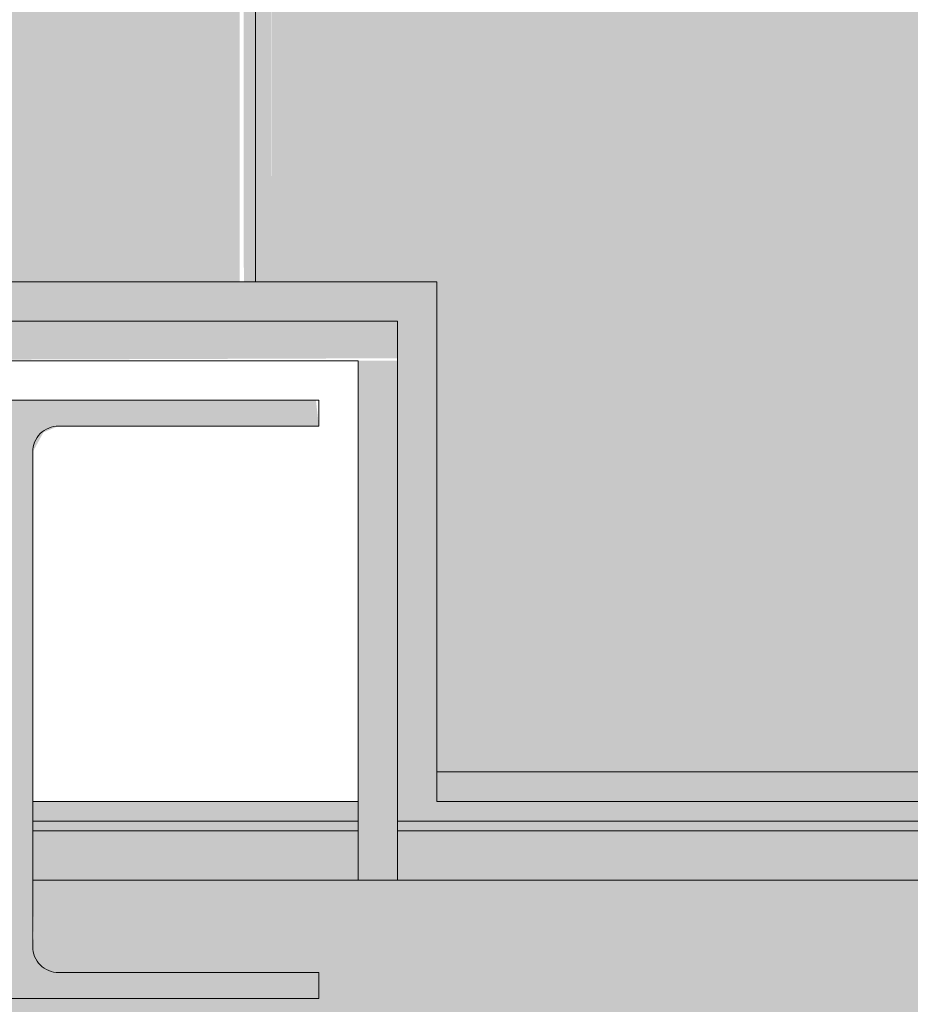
# Model space of a CAD drawing. Header units: millimetres. Extents: x 5980700 to 6194397, y -12939 to 2351883.
# Tile 416 of 587: x 6089586 to 6089813, y 1912 to 2162. Entities that reach past the tile are written whole.
import ezdxf

# ---------------------------------------------------------------- set-up
doc = ezdxf.new("R2010")
doc.units = ezdxf.units.MM
for name, color, linetype, lineweight in [('A-WALL', 113, 'Continuous', 18), ('A-WALL-PATT', 111, 'Continuous', 25), ('S-COLS', 52, 'Continuous', 9), ('S-STRS', 31, 'Continuous', 9)]:
    doc.layers.add(name, color=color, linetype=linetype, lineweight=lineweight)

# ---------------------------------------------------------------- blocks, each defined once
blk = doc.blocks.new('_ARQPWR_Pilar perfil I - _TP75-4283044-PLANTA DE CAIMENTO DE PISOS - 1 PAV_')
at = {"layer": 'S-COLS', "lineweight": 5}
blk.add_hatch(color=256, dxfattribs=at).paths.add_polyline_path([(-55.90914001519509, 76.00000000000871), (-75.99999999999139, 76.00000000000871), (-75.99999999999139, 69.40000000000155), (-9.900000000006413, 69.40000000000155), (-5.233095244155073, 67.46690475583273), (-3.299999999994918, 59.97499388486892), (-3.299999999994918, -62.79999999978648), (-6.054153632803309, -67.80699827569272), (-9.89999999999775, -69.39999999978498), (-75.99999999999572, -69.39999999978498), (-75.24844276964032, -75.99999999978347), (75.999999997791, -75.99999999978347), (76.00000000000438, -69.39999999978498), (9.899999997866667, -69.39999999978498), (5.23309524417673, -67.46690475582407), (3.300000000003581, -62.20082530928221), (3.300000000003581, 62.80000000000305), (6.054153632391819, 67.80699827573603), (9.90000000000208, 69.40000000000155), (76.00000000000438, 69.40000000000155), (76.00000000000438, 76.00000000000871), (16.66951026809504, 76.00000000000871)])
at = {"layer": 'S-COLS', "color": 90, "lineweight": 5}
for p, q in [((75.99999999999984, 76.00000000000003), (-76.00000000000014, 76.00000000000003)), ((-76.00000000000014, 76.00000000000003), (-76.00000000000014, 69.40000000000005)), ((75.99999999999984, 69.40000000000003), (75.99999999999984, 76.00000000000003)), ((-76.00000000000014, 69.40000000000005), (-9.90000000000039, 69.40000000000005)), ((9.899999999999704, 69.40000000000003), (75.99999999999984, 69.40000000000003)), ((-3.300000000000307, 62.80000000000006), (-3.300000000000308, -62.79999999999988)), ((3.299999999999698, -62.79999999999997), (3.299999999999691, 62.8)), ((-9.900000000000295, -69.39999999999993), (-76.00000000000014, -69.39999999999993)), ((-76.00000000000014, -69.39999999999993), (-76.00000000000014, -75.99999999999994)), ((75.99999999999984, -69.39999999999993), (9.899999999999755, -69.39999999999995)), ((75.99999999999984, -75.99999999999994), (75.99999999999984, -69.39999999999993)), ((-76.00000000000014, -75.99999999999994), (75.99999999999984, -75.99999999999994))]:
    blk.add_line(p, q, dxfattribs=at)
for centre, radius, start, end in [((-9.900000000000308, 62.80000000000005), 6.600000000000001, 3.88027671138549e-13, 90.00000000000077), ((9.899999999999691, 62.80000000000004), 6.599999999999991, 90.0000000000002, 180.0000000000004), ((-9.900000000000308, -62.79999999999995), 6.599999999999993, 270.0000000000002, 6.997220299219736e-13), ((9.899999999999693, -62.79999999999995), 6.6, 180.0000000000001, 270.0000000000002)]:
    blk.add_arc(centre, radius, start, end, dxfattribs=at)
blk = doc.blocks.new('FX-PNC-PILAR-TP3 - FX-PNC-PILAR-TP01-4319920-PLANTA DE CAIMENTO DE PISOS - 1 PAV_')
at = {"layer": 'A-WALL-PATT', "lineweight": 5}
h = blk.add_hatch(dxfattribs=at)
h.set_pattern_fill('FP_108', color=135, style=0, pattern_type=2)
h.set_pattern_definition([(49.99999999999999, (2e-05, -3e-05), (364.3679291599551, -31.87829433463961), [38.1, -419.1]), (355, (2e-05, -3e-05), (-70.48585119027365, 382.1133031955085), [30.48, -335.28]), (100.451, (30.364, -2.657), (293.8850033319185, 350.2333756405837), [32.38, -356.18]), (46.184, (2e-05, 101.6), (542.1584806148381, -84.08582678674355), [57.15, -628.65]), (96.636, (45.18, 94.59299999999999), (474.8048986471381, 494.8554198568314), [48.57, -534.27]), (351.184, (2e-05, 101.6), (474.8101998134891, 494.8500824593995), [45.72, -502.92]), (21, (50.8, 76.2), (303.2284677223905, -204.530461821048), [38.1, -419.1]), (326, (50.8, 76.2), (123.6038908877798, 368.3760440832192), [30.48, -335.28]), (71.45100000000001, (76.069, 59.15600000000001), (426.8341253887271, 163.8427355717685), [32.38, -356.18]), (37.50000000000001, (2e-05, -3e-05), (6.176645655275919, 169.1101515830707), [16.764, -314.452, 16.764, -323.596, -336.55]), (37.50000000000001, (2e-05, -3e-05), (6.176645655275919, 169.1101515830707), [-671.576, 16.764, -319.786]), (7.499999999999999, (2e-05, -3e-05), (133.63887623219, 200.3614940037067), [16.764, -177.292, 16.764, -306.832, -128.27]), (7.499999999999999, (2e-05, -3e-05), (133.63887623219, 200.3614940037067), [-517.6519999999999, 16.764, -111.506]), (327.5, (-113.284, -3e-05), (271.1818188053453, -11.45836264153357), [16.764, -110.236, 16.764, -379.476, -525.78]), (327.5, (-113.284, -3e-05), (271.1818188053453, -11.45836264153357), [-523.24, 16.764, -509.016]), (317.5, (-164.084, -3e-05), (296.2585102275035, 50.85284694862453), [16.764, -148.336, 16.764, -246.38, -373.38]), (317.5, (-164.084, -3e-05), (296.2585102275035, 50.85284694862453), [-428.244, 16.764, -356.616])])
h.paths.add_polyline_path([(-2675.316646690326, 1963.640514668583), (-2592.616646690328, 1963.640514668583), (-2592.616646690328, 2075.55817822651), (-2764.616646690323, 2075.55817822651), (-2764.616646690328, 1963.640514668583), (-2681.916646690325, 1963.640514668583), (-2682.317003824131, 2053.324725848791), (-2683.849741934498, 2057.025082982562), (-2688.516646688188, 2058.958178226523), (-2754.616646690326, 2058.958178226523), (-2753.86508945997, 2065.558178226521), (-2602.616646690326, 2065.558178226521), (-2602.616646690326, 2058.958178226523), (-2668.716646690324, 2058.958178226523), (-2673.383551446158, 2057.025082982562), (-2675.316646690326, 2052.358178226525), (-2675.316646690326, 1971.14051466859)])
at = {"layer": 'A-WALL', "color": 130, "lineweight": 9}
for p, q in [((-2592.616646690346, 2075.558178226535), (-2764.616646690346, 2075.558178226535)), ((-2592.616646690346, 1963.640514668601), (-2592.616646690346, 2075.558178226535))]:
    blk.add_line(p, q, dxfattribs=at)
at = {"layer": 'A-WALL', "color": 250, "lineweight": 5}
blk.add_line((-2675.316646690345, 1963.640514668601), (-2592.616646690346, 1963.640514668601), dxfattribs=at)
blk = doc.blocks.new('FX_ESCADA1 - FX_ESCADA-4601445-PLANTA DE CAIMENTO DE PISOS - 1 PAV_')
at = {"layer": 'S-STRS', "lineweight": 5}
for points in [[(-2784.616646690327, 1971.147991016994), (-2784.616646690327, 2095.558178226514), (-2622.707506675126, 2095.558178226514), (-2622.707506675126, 3238.903479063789), (-2914.70750667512, 3238.903479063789), (-2914.707506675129, 1971.147991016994)], [(-2618.830428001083, 2095.558178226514), (-2618.707506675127, 2095.558178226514), (-2619.243405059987, 3238.903479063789), (-2622.707506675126, 3238.903479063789), (-2621.672230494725, 2095.558178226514), (-2618.843803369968, 2095.558178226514)], [(-2618.707506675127, 2095.558178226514), (-2614.707506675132, 2095.558178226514), (-2615.742782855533, 3238.903479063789), (-2618.707506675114, 3238.903479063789), (-2618.707506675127, 2164.305059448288)], [(-2572.584470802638, 1971.147991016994), (-2322.707506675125, 1971.147991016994), (-2322.707506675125, 3238.903479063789), (-2614.707506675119, 3238.903479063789), (-2614.707506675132, 2095.558178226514), (-2572.616646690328, 2095.558178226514), (-2572.616646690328, 1971.147991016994)]]:
    blk.add_hatch(color=135, dxfattribs=at).paths.add_polyline_path(points)
at = {"layer": 'S-STRS', "color": 90, "lineweight": 5}
blk.add_line((-2618.707506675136, 2095.558178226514), (-2618.707506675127, 3238.903479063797), dxfattribs=at)
blk = doc.blocks.new('BE-PMSa-MOD-ARQ-CONEXAODOFUTURO-EX-000-R_rvt-2-PLANTA DE CAIMENTO DE PISOS - 1 PAV_')
at = {"layer": 'A-WALL', "lineweight": 5}
for points in [[(-2602.616662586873, 2085.558205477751), (-2572.616662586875, 2085.558205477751), (-2572.616662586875, 2095.558205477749), (-2774.616662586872, 2095.558205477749), (-2774.616662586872, 2085.55820547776), (-2605.645665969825, 2085.558205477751)], [(-2582.616662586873, 1963.640541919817), (-2572.616662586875, 1963.640541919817), (-2572.616662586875, 2085.558205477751), (-2582.616662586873, 2085.558205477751), (-2582.616662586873, 1968.816954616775)]]:
    blk.add_hatch(color=50, dxfattribs=at).paths.add_polyline_path(points)
at = {"layer": 'A-WALL'}
for points in [[(-2764.61666258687, 2075.558205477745), (-2582.616662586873, 2076.175489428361), (-2582.616662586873, 2085.558205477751), (-2764.61666258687, 2085.558205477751)], [(-2592.61666258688, 1943.640541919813), (-2582.616662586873, 1943.640541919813), (-2582.616662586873, 2075.558205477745), (-2592.616662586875, 2075.558205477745), (-2592.616662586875, 1951.148018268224)]]:
    blk.add_hatch(color=253, dxfattribs=at).paths.add_polyline_path(points)
at = {"layer": 'A-WALL', "lineweight": 5}
h = blk.add_hatch(color=50, dxfattribs=at)
h.paths.add_polyline_path([(-1863.069210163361, 1963.640541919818), (-1793.614845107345, 1963.640541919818), (-1793.614845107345, 1971.140541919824), (-2572.616662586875, 1971.140541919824), (-2572.616662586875, 1963.640541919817), (-2014.707522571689, 1963.640541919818)])
h.paths.add_polyline_path([(-2914.707522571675, 1963.640541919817), (-2784.616662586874, 1964.199635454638), (-2784.616662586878, 1971.140541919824), (-3153.614845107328, 1971.140541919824), (-3153.614845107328, 1963.640541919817), (-2922.707522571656, 1963.640541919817)])
h = blk.add_hatch(color=50, dxfattribs=at)
h.paths.add_polyline_path([(-1863.069210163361, 1958.640541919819), (-1788.614845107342, 1958.640541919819), (-1788.614845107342, 1963.640541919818), (-2582.616662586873, 1963.640541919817), (-2582.616662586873, 1958.640541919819), (-2014.707522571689, 1958.640541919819)])
h.paths.add_polyline_path([(-3281.114845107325, 1958.640541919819), (-2774.616662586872, 1958.640541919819), (-2774.616662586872, 1963.640541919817), (-3291.114845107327, 1963.640541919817), (-3291.114845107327, 1958.640541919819), (-3288.614845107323, 1958.640541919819)])
h.paths.add_polyline_path([(-2599.157505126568, 1958.640541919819), (-2592.616662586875, 1958.640541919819), (-2592.616662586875, 1963.640541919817), (-2675.316662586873, 1963.640541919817), (-2675.316662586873, 1958.640541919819), (-2614.707522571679, 1958.640541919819)])
h.paths.add_polyline_path([(-2764.61666258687, 1958.640541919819), (-2681.916662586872, 1958.640541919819), (-2681.916662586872, 1963.640541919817), (-2764.616662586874, 1963.640541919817), (-2764.61666258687, 1961.140541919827)])
h = blk.add_hatch(color=9, dxfattribs=at)
h.paths.add_polyline_path([(-1863.069210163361, 1956.140541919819), (-1788.614845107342, 1956.140541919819), (-1788.614845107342, 1958.640541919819), (-2582.616662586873, 1958.640541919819), (-2582.616662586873, 1956.140541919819), (-2014.707522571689, 1956.140541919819)])
h.paths.add_polyline_path([(-2592.616662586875, 1956.140541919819), (-2592.616662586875, 1958.640541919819), (-2675.316662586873, 1958.640541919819), (-2675.316662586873, 1956.140541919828), (-2599.157505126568, 1956.140541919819)])
h.paths.add_polyline_path([(-2764.61666258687, 1956.140541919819), (-2681.916662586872, 1956.140541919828), (-2681.916662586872, 1958.640541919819), (-2764.61666258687, 1958.640541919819)])
h.paths.add_polyline_path([(-3153.614845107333, 1956.140541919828), (-2774.616662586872, 1956.140541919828), (-2774.616662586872, 1958.640541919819), (-3281.114845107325, 1957.623858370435), (-3281.114845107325, 1956.140541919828), (-3156.11484510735, 1956.140541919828)])
h = blk.add_hatch(color=50, dxfattribs=at)
h.paths.add_polyline_path([(-1793.614845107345, 1943.640541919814), (-1788.614845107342, 1943.640541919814), (-1788.614845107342, 1956.140541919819), (-2582.616662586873, 1956.140541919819), (-2582.616662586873, 1943.640541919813), (-1863.069210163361, 1943.640541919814)])
h.paths.add_polyline_path([(-3178.614845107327, 1943.640541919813), (-2774.616662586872, 1943.640541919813), (-2774.616662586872, 1956.140541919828), (-3278.614845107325, 1956.140541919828), (-3278.614845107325, 1943.640541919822), (-3196.114829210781, 1943.640541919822)])
h.paths.add_polyline_path([(-2764.61666258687, 1943.640541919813), (-2681.916662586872, 1943.640541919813), (-2681.916662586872, 1956.140541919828), (-2764.61666258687, 1956.140541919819)])
h.paths.add_polyline_path([(-2614.707522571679, 1943.640541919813), (-2592.61666258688, 1943.640541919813), (-2592.616662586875, 1956.140541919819), (-2675.316662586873, 1956.140541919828), (-2675.316662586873, 1943.640541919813), (-2622.707522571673, 1943.640541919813)])
at = {"layer": 'A-WALL-PATT', "lineweight": 5}
blk.add_hatch(color=9, dxfattribs=at).paths.add_polyline_path([(-2341.525465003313, 1853.640541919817), (-1788.614845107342, 1853.640541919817), (-1788.614845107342, 1943.640541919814), (-2675.316662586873, 1943.640541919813), (-2674.916305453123, 1925.791657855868), (-2673.383567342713, 1922.09130072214), (-2668.71666258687, 1920.158205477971), (-2602.616662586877, 1920.158205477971), (-2602.616662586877, 1913.558205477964), (-2754.616662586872, 1913.558205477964), (-2754.616662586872, 1920.158205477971), (-2688.516662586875, 1920.158205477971), (-2683.849757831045, 1922.09130072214), (-2681.916662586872, 1928.640514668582), (-2681.916662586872, 1943.640541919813), (-3266.114845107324, 1943.640541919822), (-3266.114845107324, 1853.640541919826), (-2378.331016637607, 1853.640541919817)])
at = {"layer": 'A-WALL', "color": 130, "lineweight": 9}
for p, q in [((-2572.616662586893, 2095.558205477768), (-2764.616662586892, 2095.558205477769)), ((-2572.616662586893, 2085.558205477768), (-2572.616662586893, 2095.558205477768)), ((-2572.616662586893, 2075.558205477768), (-2572.616662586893, 2085.558205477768)), ((-2764.616662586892, 2075.558205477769), (-2592.616662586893, 2075.558205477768)), ((-2592.616662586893, 2075.558205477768), (-2592.616662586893, 1963.640541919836)), ((-2572.616662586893, 1963.640541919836), (-2572.616662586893, 2075.558205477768)), ((-1788.614845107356, 1963.640541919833), (-2572.616662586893, 1963.640541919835))]:
    blk.add_line(p, q, dxfattribs=at)
at = {"layer": 'A-WALL', "color": 90, "lineweight": 5}
for p, q in [((-2582.616662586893, 2085.558205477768), (-2764.616662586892, 2085.558205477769)), ((-2582.616662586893, 2085.558205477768), (-2582.616662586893, 2075.558205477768)), ((-2582.616662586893, 1963.640541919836), (-2582.616662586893, 2075.558205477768)), ((-2592.616662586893, 1963.640541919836), (-2592.616662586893, 1958.640541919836)), ((-2582.616662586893, 1963.640541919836), (-2582.616662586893, 1958.640541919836)), ((-2592.616662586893, 1958.640541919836), (-2675.316662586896, 1958.640541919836)), ((-2592.616662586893, 1958.640541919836), (-2592.616662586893, 1956.140541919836)), ((-1788.614845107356, 1958.640541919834), (-2582.616662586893, 1958.640541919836)), ((-2582.616662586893, 1958.640541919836), (-2582.616662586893, 1956.140541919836)), ((-2592.616662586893, 1956.140541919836), (-2675.316662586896, 1956.140541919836)), ((-2592.616662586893, 1956.140541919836), (-2592.616662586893, 1943.640541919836)), ((-1788.614845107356, 1956.140541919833), (-2582.616662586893, 1956.140541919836)), ((-2582.616662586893, 1956.140541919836), (-2582.616662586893, 1943.640541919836)), ((-2592.616662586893, 1943.640541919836), (-2675.316662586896, 1943.640541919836)), ((-2582.616662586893, 1943.640541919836), (-2592.616662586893, 1943.640541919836)), ((-2582.616662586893, 1943.640541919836), (-2592.616662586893, 1943.640541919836)), ((-1788.614845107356, 1943.640541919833), (-2582.616662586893, 1943.640541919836))]:
    blk.add_line(p, q, dxfattribs=at)
at = {"layer": 'A-WALL', "color": 250, "lineweight": 5}
for p, q in [((-2572.616662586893, 1971.140541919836), (-1793.614845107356, 1971.140541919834)), ((-2592.616662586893, 1963.640541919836), (-2675.316662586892, 1963.640541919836))]:
    blk.add_line(p, q, dxfattribs=at)
blk.add_blockref('FX-PNC-PILAR-TP3 - FX-PNC-PILAR-TP01-4319920-PLANTA DE CAIMENTO DE PISOS - 1 PAV_', (-1.589655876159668e-05, 2.72512435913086e-05), dxfattribs=at)
at = {"layer": 'S-COLS', "color": 250, "lineweight": 5, "rotation": 180}
blk.add_blockref('_ARQPWR_Pilar perfil I - _TP75-4283044-PLANTA DE CAIMENTO DE PISOS - 1 PAV_', (-2678.616662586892, 1989.55820547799), dxfattribs=at)
at = {"layer": 'S-STRS', "color": 250, "lineweight": 5}
blk.add_blockref('FX_ESCADA1 - FX_ESCADA-4601445-PLANTA DE CAIMENTO DE PISOS - 1 PAV_', (-1.589655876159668e-05, 2.72512435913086e-05), dxfattribs=at)

msp = doc.modelspace()

# ---------------------------------------------------------------- block references
at = {"color": 50, "lineweight": 5}
msp.add_blockref('BE-PMSa-MOD-ARQ-CONEXAODOFUTURO-EX-000-R_rvt-2-PLANTA DE CAIMENTO DE PISOS - 1 PAV_', (6092264.959189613, 0), dxfattribs=at)

doc.saveas('drawing.dxf')
